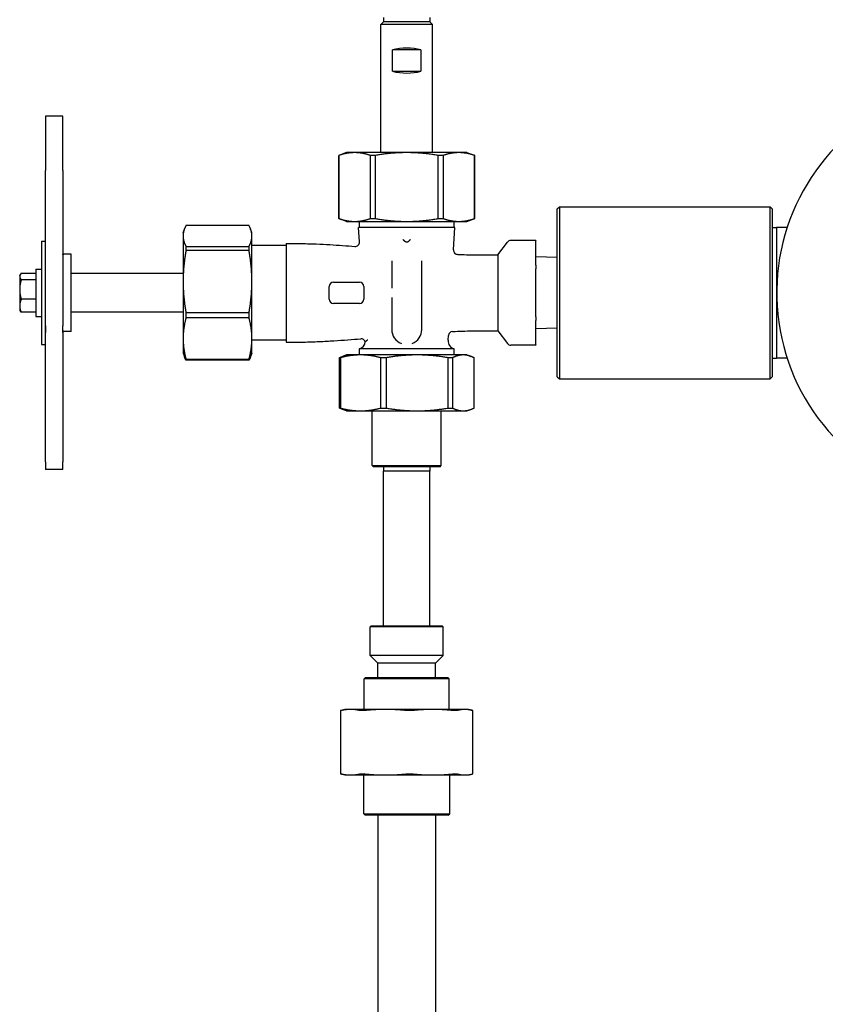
# Model space of a CAD drawing. Header units: inches. Extents: x 18 to 846, y -44 to 561.
# Tile 265 of 642: x 301 to 313, y 209 to 224. Entities that reach past the tile are written whole.
import ezdxf

# ---------------------------------------------------------------- set-up
doc = ezdxf.new("R2010")
doc.units = ezdxf.units.IN
doc.header["$LTSCALE"] = 24
doc.header["$MEASUREMENT"] = 0
doc.layers.add('Visible (ANSI)', color=7, linetype='Continuous', lineweight=30)

msp = doc.modelspace()

# ---------------------------------------------------------------- linework, layer by layer
at = {"layer": 'Visible (ANSI)'}
for p, q in [((306.46676, 223.644), (306.46513, 223.5815)), ((307.13849, 223.644), (307.14013, 223.5815)), ((306.46513, 223.5815), (306.42763, 223.544)), ((307.17763, 223.544), (306.42763, 223.544)), ((306.42763, 221.6815), (306.42763, 223.544)), ((307.14013, 223.5815), (306.46513, 223.5815)), ((307.14013, 223.5815), (307.17763, 223.544)), ((307.17763, 221.6815), (307.17763, 223.544)), ((307.00992, 223.17525), (306.59534, 223.17525)), ((306.59534, 222.86275), (306.59534, 223.17525)), ((307.00992, 223.17525), (307.00992, 222.86275)), ((306.59534, 222.86275), (307.00992, 222.86275)), ((301.55263, 222.20997), (301.55263, 221.42305)), ((301.80263, 222.20997), (301.55263, 222.20997)), ((301.80263, 221.42305), (301.80263, 222.20997)), ((305.92763, 221.6815), (305.81513, 221.64056)), ((305.81598, 221.64056), (305.81513, 221.64056)), ((305.81513, 220.72245), (305.81513, 221.64056)), ((305.81598, 221.64056), (305.81598, 220.72245)), ((306.04485, 221.6815), (305.92763, 221.6815)), ((306.80263, 221.6815), (306.04485, 221.6815)), ((306.34488, 221.64056), (306.27373, 221.64056)), ((306.27373, 220.72245), (306.27373, 221.64056)), ((306.34488, 221.64056), (306.34488, 220.72245)), ((307.5604, 221.6815), (306.80263, 221.6815)), ((307.33153, 221.64056), (307.26037, 221.64056)), ((307.26037, 220.72245), (307.26037, 221.64056)), ((307.33153, 221.64056), (307.33153, 220.72245)), ((307.67763, 221.6815), (307.5604, 221.6815)), ((307.67763, 221.6815), (307.79013, 221.64056)), ((307.79013, 221.64056), (307.78927, 221.64056)), ((307.78927, 220.72245), (307.78927, 221.64056)), ((307.79013, 220.72245), (307.79013, 221.64056)), ((301.55263, 219.16444), (301.55263, 221.42305)), ((301.80263, 221.42305), (301.80263, 219.16444)), ((308.99013, 220.86275), (309.02138, 220.894)), ((309.02138, 220.894), (309.02138, 218.394)), ((309.02138, 220.894), (312.08388, 220.894)), ((312.08388, 218.394), (312.08388, 220.894)), ((312.11513, 220.86275), (312.08388, 220.894)), ((308.99013, 218.42525), (308.99013, 220.86275)), ((312.11513, 220.86275), (312.11513, 218.42525)), ((304.51168, 220.62101), (303.59357, 220.62101)), ((305.92763, 220.6815), (305.81513, 220.72245)), ((305.81513, 220.72245), (305.81598, 220.72245)), ((305.92763, 220.6815), (306.04485, 220.6815)), ((306.04485, 220.6815), (306.80263, 220.6815)), ((306.11513, 220.5925), (306.11513, 220.6815)), ((306.27373, 220.72245), (306.34488, 220.72245)), ((306.80263, 220.6815), (307.5604, 220.6815)), ((307.26037, 220.72245), (307.33153, 220.72245)), ((307.49013, 220.5925), (307.49013, 220.6815)), ((307.5604, 220.6815), (307.67763, 220.6815)), ((307.67763, 220.6815), (307.79013, 220.72245)), ((307.78927, 220.72245), (307.79013, 220.72245)), ((303.55263, 220.519), (303.5715, 220.57085)), ((303.55263, 220.519), (303.55263, 220.47006)), ((303.55263, 220.47006), (303.55263, 219.80714)), ((304.55263, 220.519), (304.53376, 220.57085)), ((304.55263, 220.47006), (304.55263, 220.519)), ((304.55263, 219.80714), (304.55263, 220.47006)), ((307.50263, 220.5925), (306.10263, 220.5925)), ((306.11516, 220.38451), (306.10263, 220.5925)), ((307.48311, 220.2685), (307.50263, 220.5925)), ((312.11513, 220.59237), (312.17763, 220.594)), ((312.17763, 220.594), (312.17763, 218.694)), ((312.33133, 220.594), (312.17763, 220.594)), ((301.49263, 220.394), (301.49263, 218.894)), ((301.49263, 220.394), (301.55263, 220.394)), ((303.59357, 220.3191), (303.59357, 220.25686)), ((303.59357, 220.3191), (304.51168, 220.3191)), ((304.51168, 220.25686), (304.51168, 220.3191)), ((305.05263, 220.3315), (304.55263, 220.3315)), ((305.05263, 220.36255), (305.05263, 218.92545)), ((308.12763, 220.194), (308.2655, 220.38111)), ((308.67763, 220.40654), (308.31581, 220.40654)), ((308.67763, 220.40654), (308.67763, 220.39817)), ((308.67763, 220.04815), (308.67763, 220.39817)), ((301.92763, 220.2065), (301.81825, 220.2065)), ((301.92763, 219.0815), (301.92763, 220.2065)), ((304.51168, 220.25686), (303.59357, 220.25686)), ((308.12763, 220.194), (308.12763, 219.094)), ((306.58388, 220.11034), (306.58388, 219.71326)), ((307.02138, 219.11275), (307.02138, 220.11034)), ((308.99013, 220.15536), (308.67763, 220.169)), ((308.67763, 220.04815), (308.67763, 219.99402)), ((301.17763, 219.894), (301.18574, 219.90805)), ((301.17763, 219.894), (301.17763, 219.8807)), ((301.41263, 219.92715), (301.19996, 219.92715)), ((301.41263, 219.988), (301.41263, 219.3)), ((301.41263, 219.988), (301.49263, 219.988)), ((303.55263, 219.92525), (301.92763, 219.92525)), ((308.67763, 219.29398), (308.67763, 219.99402)), ((301.17763, 219.8807), (301.17763, 219.69268)), ((301.41263, 219.83425), (301.19996, 219.83425)), ((303.55263, 219.80714), (303.55263, 218.98108)), ((304.55263, 218.98108), (304.55263, 219.80714)), ((305.74013, 219.80025), (306.11513, 219.80025)), ((301.17763, 219.69268), (301.17763, 219.45598)), ((305.67763, 219.55025), (305.67763, 219.73775)), ((306.17763, 219.73775), (306.17763, 219.55025)), ((301.41263, 219.5511), (301.19996, 219.5511)), ((306.11513, 219.48775), (305.74013, 219.48775)), ((306.58388, 219.57474), (306.58388, 219.11275)), ((301.17763, 219.45598), (301.17763, 219.394)), ((301.17763, 219.394), (301.18574, 219.37996)), ((301.41263, 219.36085), (301.19996, 219.36085)), ((303.55263, 219.36275), (301.92763, 219.36275)), ((303.59357, 219.35742), (303.59357, 219.27985)), ((303.59357, 219.35742), (304.51168, 219.35742)), ((304.51168, 219.27985), (304.51168, 219.35742)), ((301.41263, 219.3), (301.49263, 219.3)), ((304.51168, 219.27985), (303.59357, 219.27985)), ((308.67763, 219.29398), (308.67763, 219.23986)), ((308.67763, 218.88984), (308.67763, 219.23986)), ((301.55263, 219.16444), (301.55263, 219.06736)), ((301.55263, 219.06736), (301.55263, 219.16444)), ((301.55263, 217.18899), (301.55263, 219.06736)), ((301.80263, 219.06736), (301.80263, 219.16444)), ((301.80263, 219.06736), (301.80263, 217.18899)), ((301.92763, 219.0815), (301.81825, 219.0815)), ((308.12763, 219.094), (308.2655, 218.90689)), ((308.99013, 219.13265), (308.67763, 219.119)), ((301.49263, 218.894), (301.55263, 218.894)), ((303.55263, 218.98108), (303.55263, 218.769)), ((304.55263, 218.769), (304.55263, 218.98108)), ((305.05263, 218.9565), (304.55263, 218.9565)), ((307.40399, 218.9554), (307.40813, 219.02413)), ((308.67763, 218.88984), (308.67763, 218.88146)), ((303.55263, 218.769), (303.5715, 218.71716)), ((304.55263, 218.769), (304.53376, 218.71716)), ((307.49013, 218.829), (306.11513, 218.829)), ((306.11513, 218.74185), (306.11513, 218.829)), ((307.49013, 218.74185), (307.49013, 218.829)), ((308.67763, 218.88146), (308.31581, 218.88146)), ((303.59357, 218.68232), (303.59357, 218.667)), ((303.59357, 218.68232), (304.51168, 218.68232)), ((304.51168, 218.667), (303.59357, 218.667)), ((304.51168, 218.667), (304.51168, 218.68232)), ((305.83774, 218.70091), (305.82361, 218.70091)), ((305.82361, 217.9703), (305.82361, 218.70091)), ((305.83774, 218.70091), (305.83774, 217.9703)), ((305.92763, 218.74185), (305.87088, 218.7212)), ((306.13136, 218.74185), (305.92763, 218.74185)), ((306.95308, 218.74185), (306.13136, 218.74185)), ((306.50215, 218.70091), (306.42499, 218.70091)), ((306.42499, 217.9703), (306.42499, 218.70091)), ((306.50215, 218.70091), (306.50215, 217.9703)), ((307.62434, 218.74185), (306.95308, 218.74185)), ((307.46704, 218.70091), (307.40401, 218.70091)), ((307.40401, 217.9703), (307.40401, 218.70091)), ((307.46704, 218.70091), (307.46704, 217.9703)), ((307.67763, 218.74185), (307.62434, 218.74185)), ((307.67763, 218.74185), (307.73437, 218.7212)), ((307.78164, 217.9703), (307.78164, 218.70091)), ((312.11513, 218.69564), (312.17763, 218.694)), ((312.33133, 218.694), (312.17763, 218.694)), ((308.99013, 218.42525), (309.02138, 218.394)), ((309.02138, 218.394), (312.08388, 218.394)), ((312.11513, 218.42525), (312.08388, 218.394)), ((305.82361, 217.9703), (305.83774, 217.9703)), ((305.92763, 217.92935), (305.87088, 217.95001)), ((305.92763, 217.92935), (306.13136, 217.92935)), ((306.13136, 217.92935), (306.95308, 217.92935)), ((306.30263, 217.13298), (306.30263, 217.92935)), ((306.42499, 217.9703), (306.50215, 217.9703)), ((306.95308, 217.92935), (307.62434, 217.92935)), ((307.30263, 217.13298), (307.30263, 217.92935)), ((307.40401, 217.9703), (307.46704, 217.9703)), ((307.62434, 217.92935), (307.67763, 217.92935)), ((307.67763, 217.92935), (307.73437, 217.95001)), ((301.55263, 217.18899), (301.55263, 217.07804)), ((301.80263, 217.07804), (301.80263, 217.18899)), ((301.80263, 217.07804), (301.55263, 217.07804)), ((306.30263, 217.13298), (307.30263, 217.13298)), ((306.31825, 217.11735), (306.30263, 217.13298)), ((307.287, 217.11735), (306.31825, 217.11735)), ((306.46676, 217.11735), (306.46513, 217.05485)), ((307.14013, 217.05485), (306.46513, 217.05485)), ((306.46513, 214.80485), (306.46513, 217.05485)), ((307.13849, 217.11735), (307.14013, 217.05485)), ((307.14013, 214.80485), (307.14013, 217.05485)), ((307.287, 217.11735), (307.30263, 217.13298)), ((306.287, 214.80485), (306.27138, 214.78923)), ((306.27138, 214.37514), (306.27138, 214.78923)), ((307.33388, 214.78923), (306.27138, 214.78923)), ((306.287, 214.80485), (307.31825, 214.80485)), ((307.31825, 214.80485), (307.33388, 214.78923)), ((307.33388, 214.37514), (307.33388, 214.78923)), ((307.33388, 214.37514), (306.27138, 214.37514)), ((306.38263, 214.26389), (306.27138, 214.37514)), ((307.22263, 214.26389), (307.33388, 214.37514)), ((307.22263, 214.26389), (306.38263, 214.26389)), ((306.38263, 214.05485), (306.38263, 214.26389)), ((307.22263, 214.05485), (307.22263, 214.26389)), ((306.20471, 214.05485), (306.18388, 214.03402)), ((307.42138, 214.03402), (306.18388, 214.03402)), ((306.18388, 213.59085), (306.18388, 214.03402)), ((306.20471, 214.05485), (307.40054, 214.05485)), ((307.40054, 214.05485), (307.42138, 214.03402)), ((307.42138, 213.59085), (307.42138, 214.03402)), ((305.83951, 213.57377), (305.83951, 212.65544)), ((305.90263, 213.59085), (305.84455, 213.57529)), ((305.98629, 213.59085), (305.90263, 213.59085)), ((306.49334, 213.59085), (305.98629, 213.59085)), ((307.18157, 213.59085), (306.49334, 213.59085)), ((307.64782, 213.59085), (307.18157, 213.59085)), ((307.70263, 213.59085), (307.64782, 213.59085)), ((307.70263, 213.59085), (307.7607, 213.57529)), ((307.76574, 212.65544), (307.76574, 213.57377)), ((305.90263, 212.63835), (305.84455, 212.65391)), ((305.90263, 212.63835), (305.98629, 212.63835)), ((305.98629, 212.63835), (306.49334, 212.63835)), ((306.17763, 212.07569), (306.17763, 212.63835)), ((306.49334, 212.63835), (307.18157, 212.63835)), ((307.18157, 212.63835), (307.64782, 212.63835)), ((307.42763, 212.07569), (307.42763, 212.63835)), ((307.64782, 212.63835), (307.70263, 212.63835)), ((307.70263, 212.63835), (307.7607, 212.65391)), ((306.17763, 212.07569), (307.42763, 212.07569)), ((306.19846, 212.05485), (306.17763, 212.07569)), ((307.40679, 212.05485), (306.19846, 212.05485)), ((306.38263, 212.05485), (306.38263, 208.03485)), ((307.22263, 212.05485), (307.22263, 208.03485)), ((307.40679, 212.05485), (307.42763, 212.07569))]:
    msp.add_line(p, q, dxfattribs=at)
for centre, radius, start, end in [((315.24013, 219.644), 3.06, 120.433365, 260.120965), ((306.05277, 220.38075), 0.0625, 265.284971, 3.447874), ((308.31581, 220.34404), 0.0625, 90, 143.615648), ((307.54549, 220.26475), 0.0625, 176.552126, 267.976665), ((305.74013, 219.73775), 0.0625, 90, 180), ((306.11513, 219.73775), 0.0625, 0, 90), ((305.74013, 219.55025), 0.0625, 180, 270), ((306.11513, 219.55025), 0.0625, 270, 0), ((301.81825, 219.09713), 0.01562, 180, 270), ((306.80263, 219.11275), 0.21875, 180, 249.08078), ((306.80263, 219.11275), 0.21875, 290.91922, 0), ((307.47052, 219.02038), 0.0625, 92.382355, 176.552126), ((306.07649, 218.94788), 0.125, 288.005734, 353.455155), ((306.1411, 218.91474), 0.0625, 17.597741, 94.959636), ((307.52877, 218.94788), 0.125, 176.552126, 251.994266), ((308.31581, 218.94396), 0.0625, 216.384352, 270)]:
    msp.add_arc(centre, radius, start, end, dxfattribs=at)
for centre, major_axis in [((306.80263, 223.04581), (-0.375, 0)), ((306.80263, 222.99219), (0.375, 0))]:
    msp.add_ellipse(centre, major_axis=major_axis, ratio=0.41421356, start_param=4.12670344, end_param=5.29807452, dxfattribs=at)
for points, weights in [([(306.04485, 221.6815), (305.93733, 221.6815), (305.81598, 221.64056)], [1, 1.06560189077, 1.06691969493]), ([(306.27373, 221.64056), (306.15238, 221.6815), (306.04485, 221.6815)], [1.06691969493, 1.06560189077, 1]), ([(306.80263, 221.6815), (306.58758, 221.6815), (306.34488, 221.64056)], [1, 1.06560189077, 1.06691969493]), ([(307.26037, 221.64056), (307.01768, 221.6815), (306.80263, 221.6815)], [1.06691969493, 1.06560189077, 1]), ([(307.5604, 221.6815), (307.45287, 221.6815), (307.33153, 221.64056)], [1, 1.06560189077, 1.06691969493]), ([(307.78927, 221.64056), (307.66792, 221.6815), (307.5604, 221.6815)], [1.06691969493, 1.06560189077, 1]), ([(303.59357, 220.62101), (303.55263, 220.54097), (303.55263, 220.47006)], [1.06691969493, 1.06560189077, 1]), ([(304.55263, 220.47006), (304.55263, 220.54097), (304.51168, 220.62101)], [1, 1.06560189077, 1.06691969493]), ([(305.81598, 220.72245), (305.93733, 220.6815), (306.04485, 220.6815)], [1.06691969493, 1.06560189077, 1]), ([(306.04485, 220.6815), (306.15238, 220.6815), (306.27373, 220.72245)], [1, 1.06560189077, 1.06691969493]), ([(306.34488, 220.72245), (306.58758, 220.6815), (306.80263, 220.6815)], [1.06691969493, 1.06560189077, 1]), ([(306.80263, 220.6815), (307.01768, 220.6815), (307.26037, 220.72245)], [1, 1.06560189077, 1.06691969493]), ([(307.33153, 220.72245), (307.45287, 220.6815), (307.5604, 220.6815)], [1.06691969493, 1.06560189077, 1]), ([(307.5604, 220.6815), (307.66792, 220.6815), (307.78927, 220.72245)], [1, 1.06560189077, 1.06691969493]), ([(303.55263, 220.47006), (303.55263, 220.39914), (303.59357, 220.3191)], [1, 1.06560189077, 1.06691969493]), ([(304.51168, 220.3191), (304.55263, 220.39914), (304.55263, 220.47006)], [1.06691969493, 1.06560189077, 1]), ([(306.7504, 220.41792), (306.76403, 220.40077), (306.77763, 220.39257)], [1.00763899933, 1.00839537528, 1.00875771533]), ([(306.77763, 220.39257), (306.80263, 220.3775), (306.82762, 220.39257)], [1, 1.00066060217, 1]), ([(306.82762, 220.39257), (306.84122, 220.40077), (306.85486, 220.41792)], [1.00875771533, 1.00839537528, 1.00763899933]), ([(303.59357, 220.25686), (303.55263, 220.01842), (303.55263, 219.80714)], [1.06691969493, 1.06560189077, 1]), ([(304.55263, 219.80714), (304.55263, 220.01842), (304.51168, 220.25686)], [1, 1.06560189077, 1.06691969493]), ([(301.19996, 219.92715), (301.17763, 219.90226), (301.17763, 219.8807)], [1, 1.0379548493, 1]), ([(301.17763, 219.8807), (301.17763, 219.85915), (301.19996, 219.83425)], [1, 1.0379548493, 1]), ([(301.19996, 219.83425), (301.17763, 219.75838), (301.17763, 219.69268)], [1, 1.0379548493, 1]), ([(303.55263, 219.80714), (303.55263, 219.59586), (303.59357, 219.35742)], [1, 1.06560189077, 1.06691969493]), ([(304.51168, 219.35742), (304.55263, 219.59586), (304.55263, 219.80714)], [1.06691969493, 1.06560189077, 1]), ([(301.17763, 219.69268), (301.17763, 219.62697), (301.19996, 219.5511)], [1, 1.0379548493, 1]), ([(301.19996, 219.5511), (301.17763, 219.50012), (301.17763, 219.45598)], [1, 1.0379548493, 1]), ([(301.17763, 219.45598), (301.17763, 219.41183), (301.19996, 219.36085)], [1, 1.0379548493, 1]), ([(301.19996, 219.36085), (301.19101, 219.37083), (301.18574, 219.37996)], [1, 1.01487525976, 1.01809069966]), ([(303.59357, 219.27985), (303.55263, 219.12145), (303.55263, 218.98108)], [1.06691969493, 1.06560189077, 1]), ([(304.55263, 218.98108), (304.55263, 219.12145), (304.51168, 219.27985)], [1, 1.06560189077, 1.06691969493]), ([(303.55263, 218.98108), (303.55263, 218.84072), (303.59357, 218.68232)], [1, 1.06560189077, 1.06691969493]), ([(304.51168, 218.68232), (304.55263, 218.84072), (304.55263, 218.98108)], [1.06691969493, 1.06560189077, 1]), ([(303.59357, 218.667), (303.58034, 218.69287), (303.5715, 218.71716)], [1.06691969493, 1.06649332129, 1.0593374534]), ([(304.53376, 218.71716), (304.52492, 218.69287), (304.51168, 218.667)], [1.0593374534, 1.06649332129, 1.06691969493]), ([(305.82361, 218.70091), (305.84793, 218.71285), (305.87088, 218.7212)], [1.0788594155, 1.07671691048, 1.06905877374]), ([(306.13136, 218.74185), (305.99342, 218.74185), (305.83774, 218.70091)], [1, 1.07154778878, 1.0788594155]), ([(306.42499, 218.70091), (306.26931, 218.74185), (306.13136, 218.74185)], [1.0788594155, 1.07154778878, 1]), ([(306.95308, 218.74185), (306.74123, 218.74185), (306.50215, 218.70091)], [1, 1.07154778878, 1.0788594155]), ([(307.40401, 218.70091), (307.16492, 218.74185), (306.95308, 218.74185)], [1.0788594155, 1.07154778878, 1]), ([(307.62434, 218.74185), (307.55044, 218.74185), (307.46704, 218.70091)], [1, 1.07154778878, 1.0788594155]), ([(307.78164, 218.70091), (307.69824, 218.74185), (307.62434, 218.74185)], [1.0788594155, 1.07154778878, 1]), ([(305.87088, 217.95001), (305.84793, 217.95836), (305.82361, 217.9703)], [1.06905877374, 1.07671691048, 1.0788594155]), ([(305.83774, 217.9703), (305.99342, 217.92935), (306.13136, 217.92935)], [1.0788594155, 1.07154778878, 1]), ([(306.13136, 217.92935), (306.26931, 217.92935), (306.42499, 217.9703)], [1, 1.07154778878, 1.0788594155]), ([(306.50215, 217.9703), (306.74123, 217.92935), (306.95308, 217.92935)], [1.0788594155, 1.07154778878, 1]), ([(306.95308, 217.92935), (307.16492, 217.92935), (307.40401, 217.9703)], [1, 1.07154778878, 1.0788594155]), ([(307.46704, 217.9703), (307.55044, 217.92935), (307.62434, 217.92935)], [1.0788594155, 1.07154778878, 1]), ([(307.62434, 217.92935), (307.69824, 217.92935), (307.78164, 217.9703)], [1, 1.07154778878, 1.0788594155]), ([(305.98629, 213.59085), (305.92073, 213.59085), (305.85113, 213.57597)], [1, 1.04951712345, 1.06851824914]), ([(306.12146, 213.57597), (306.05185, 213.59085), (305.98629, 213.59085)], [1.06851824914, 1.04951712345, 1]), ([(306.49334, 213.59085), (306.34712, 213.59085), (306.19188, 213.57597)], [1, 1.04951712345, 1.06851824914]), ([(306.79481, 213.57597), (306.63957, 213.59085), (306.49334, 213.59085)], [1.06851824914, 1.04951712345, 1]), ([(307.18157, 213.59085), (307.04034, 213.59085), (306.8904, 213.57597)], [1, 1.04951712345, 1.06851824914]), ([(307.47274, 213.57597), (307.3228, 213.59085), (307.18157, 213.59085)], [1.06851824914, 1.04951712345, 1]), ([(307.64782, 213.59085), (307.59431, 213.59085), (307.5375, 213.57597)], [1, 1.04951712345, 1.06851824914]), ([(307.75813, 213.57597), (307.70132, 213.59085), (307.64782, 213.59085)], [1.06851824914, 1.04951712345, 1]), ([(305.85113, 212.65323), (305.92073, 212.63835), (305.98629, 212.63835)], [1.06851824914, 1.04951712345, 1]), ([(305.98629, 212.63835), (306.05185, 212.63835), (306.12146, 212.65323)], [1, 1.04951712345, 1.06851824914]), ([(306.19188, 212.65323), (306.34712, 212.63835), (306.49334, 212.63835)], [1.06851824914, 1.04951712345, 1]), ([(306.49334, 212.63835), (306.63957, 212.63835), (306.79481, 212.65323)], [1, 1.04951712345, 1.06851824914]), ([(306.8904, 212.65323), (307.04034, 212.63835), (307.18157, 212.63835)], [1.06851824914, 1.04951712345, 1]), ([(307.18157, 212.63835), (307.3228, 212.63835), (307.47274, 212.65323)], [1, 1.04951712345, 1.06851824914]), ([(307.5375, 212.65323), (307.59431, 212.63835), (307.64782, 212.63835)], [1.06851824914, 1.04951712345, 1]), ([(307.64782, 212.63835), (307.70132, 212.63835), (307.75813, 212.65323)], [1, 1.04951712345, 1.06851824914])]:
    msp.add_rational_spline(points, weights, degree=2, dxfattribs=at)
for points, knots in [([(305.05263, 220.36255), (305.13058, 220.36255), (305.20559, 220.36171), (305.35053, 220.35867), (305.42045, 220.35647), (305.55594, 220.35101), (305.62151, 220.34776), (305.74894, 220.34045), (305.81081, 220.33641), (305.93143, 220.32778), (305.99018, 220.3232), (306.04763, 220.31846)], [1, 1, 1, 1, 1.049986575, 1.049986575, 1.099973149, 1.099973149, 1.149959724, 1.149959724, 1.199946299, 1.199946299, 1.249932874, 1.249932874, 1.249932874, 1.249932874]), ([(306.74663, 220.42018), (306.74664, 220.42018), (306.74665, 220.42018), (306.74743, 220.42001), (306.74817, 220.41975), (306.74946, 220.41892), (306.74997, 220.41845), (306.7504, 220.41792)], [-0.0000889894, -0.0000889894, -0.0000889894, -0.0000889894, 0, 0, 0.0059681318, 0.0059681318, 0.0108186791, 0.0108186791, 0.0108186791, 0.0108186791]), ([(306.85486, 220.41792), (306.85488, 220.41795), (306.85491, 220.41798), (306.85537, 220.41854), (306.85588, 220.41899), (306.85713, 220.41976), (306.85783, 220.42001), (306.8586, 220.42018), (306.85861, 220.42018), (306.85863, 220.42018)], [0, 0, 0, 0, 0.0003134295, 0.0003134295, 0.0055212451, 0.0055212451, 0.0114431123, 0.0114431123, 0.0115314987, 0.0115314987, 0.0115314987, 0.0115314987]), ([(301.80263, 220.20305), (301.80283, 220.20314), (301.80302, 220.20322), (301.80386, 220.20358), (301.80455, 220.20385), (301.80623, 220.20431), (301.80696, 220.20442), (301.80809, 220.20463), (301.80854, 220.20471), (301.8102, 220.20504), (301.81101, 220.20525), (301.81279, 220.2057), (301.8132, 220.20581), (301.81414, 220.20602), (301.81454, 220.20611), (301.81535, 220.20625), (301.81565, 220.2063), (301.8163, 220.20639), (301.81666, 220.20643), (301.81736, 220.20648), (301.81771, 220.2065), (301.81813, 220.2065), (301.81819, 220.2065), (301.81825, 220.2065)], [0.0440244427, 0.0440244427, 0.0440244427, 0.0440244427, 0.0464300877, 0.0464300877, 0.0550016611, 0.0550016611, 0.0680712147, 0.0680712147, 0.0808664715, 0.0808664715, 0.1192002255, 0.1192002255, 0.129375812, 0.129375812, 0.1352186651, 0.1352186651, 0.1379650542, 0.1379650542, 0.140756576, 0.140756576, 0.1434045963, 0.1434045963, 0.1438874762, 0.1438874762, 0.1438874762, 0.1438874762]), ([(301.80263, 220.18961), (301.80263, 220.18961), (301.80263, 220.18961), (301.80263, 220.19008), (301.80265, 220.19052), (301.8027, 220.19123), (301.80273, 220.19152), (301.80276, 220.19178), (301.80277, 220.19182), (301.80277, 220.19182), (301.80277, 220.19182), (301.80277, 220.19182)], [0, 0, 0, 0, 0.0000072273, 0.0000072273, 0.0044566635, 0.0044566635, 0.0091101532, 0.0091101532, 0.0128132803, 0.0128132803, 0.0128374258, 0.0128374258, 0.0128374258, 0.0128374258]), ([(307.54329, 220.20228), (307.58662, 220.20075), (307.62932, 220.19948), (307.71324, 220.19739), (307.75445, 220.19658), (307.83506, 220.19533), (307.87446, 220.1949), (307.95107, 220.19431), (307.98828, 220.19416), (308.06006, 220.194), (308.09463, 220.194), (308.12763, 220.194)], [1.752952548, 1.752952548, 1.752952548, 1.752952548, 1.802362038, 1.802362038, 1.851771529, 1.851771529, 1.901181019, 1.901181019, 1.95059051, 1.95059051, 2, 2, 2, 2]), ([(307.46792, 219.08282), (307.51701, 219.08486), (307.56538, 219.08657), (307.66043, 219.08939), (307.7071, 219.09049), (307.79833, 219.09218), (307.8429, 219.09277), (307.92942, 219.09358), (307.97138, 219.09379), (308.05209, 219.094), (308.09084, 219.094), (308.12763, 219.094)], [1.724537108, 1.724537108, 1.724537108, 1.724537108, 1.779629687, 1.779629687, 1.834722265, 1.834722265, 1.889814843, 1.889814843, 1.944907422, 1.944907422, 2, 2, 2, 2]), ([(305.05263, 218.92545), (305.13864, 218.92545), (305.22106, 218.92647), (305.37983, 218.93014), (305.45616, 218.93277), (305.6037, 218.93927), (305.6749, 218.94312), (305.81303, 218.95169), (305.87996, 218.95641), (306.0103, 218.96637), (306.07372, 218.97162), (306.13569, 218.977)], [1, 1, 1, 1, 1.05515271, 1.05515271, 1.110305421, 1.110305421, 1.165458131, 1.165458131, 1.220610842, 1.220610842, 1.275763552, 1.275763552, 1.275763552, 1.275763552]), ([(306.23497, 218.9554), (306.23481, 218.95529), (306.23465, 218.95519), (306.22243, 218.94721), (306.21299, 218.94129), (306.20492, 218.93626), (306.20322, 218.93521), (306.20159, 218.9342), (306.20119, 218.93395), (306.20081, 218.93372), (306.20072, 218.93366), (306.20068, 218.93364), (306.20067, 218.93363), (306.20067, 218.93363)], [-0.003888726, -0.003888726, -0.003888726, -0.003888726, 0, 0, 0.296680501, 0.296680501, 0.412646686, 0.412646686, 0.470524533, 0.470524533, 0.505365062, 0.505365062, 0.515559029, 0.515559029, 0.515559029, 0.515559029]), ([(305.85113, 213.57597), (305.84414, 213.57448), (305.84028, 213.57374), (305.83907, 213.57374), (305.84069, 213.57425), (305.84456, 213.57529)], [0.414702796, 0.414702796, 0.414702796, 0.414702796, 0.535378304, 0.535378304, 0.636105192, 0.636105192, 0.636105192, 0.636105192]), ([(306.19188, 213.57597), (306.17629, 213.57448), (306.16188, 213.57374), (306.13857, 213.57374), (306.12845, 213.57448), (306.12146, 213.57597)], [0.414702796, 0.414702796, 0.414702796, 0.414702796, 0.535378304, 0.535378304, 0.656053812, 0.656053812, 0.656053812, 0.656053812]), ([(306.8904, 213.57597), (306.87534, 213.57448), (306.85882, 213.57374), (306.82718, 213.57374), (306.8104, 213.57448), (306.79481, 213.57597)], [0.414702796, 0.414702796, 0.414702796, 0.414702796, 0.535378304, 0.535378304, 0.656053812, 0.656053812, 0.656053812, 0.656053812]), ([(307.5375, 213.57597), (307.53179, 213.57448), (307.52285, 213.57374), (307.50141, 213.57374), (307.4878, 213.57448), (307.47274, 213.57597)], [0.414702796, 0.414702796, 0.414702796, 0.414702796, 0.535378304, 0.535378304, 0.656053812, 0.656053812, 0.656053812, 0.656053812]), ([(305.84456, 212.65391), (305.84069, 212.65495), (305.83907, 212.65546), (305.84028, 212.65546), (305.84414, 212.65473), (305.85113, 212.65323)], [1.312623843, 1.312623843, 1.312623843, 1.312623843, 1.413350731, 1.413350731, 1.534026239, 1.534026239, 1.534026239, 1.534026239]), ([(306.12146, 212.65323), (306.12845, 212.65473), (306.13857, 212.65546), (306.16188, 212.65546), (306.17629, 212.65473), (306.19188, 212.65323)], [1.292675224, 1.292675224, 1.292675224, 1.292675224, 1.413350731, 1.413350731, 1.534026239, 1.534026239, 1.534026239, 1.534026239]), ([(306.79481, 212.65323), (306.8104, 212.65473), (306.82718, 212.65546), (306.85882, 212.65546), (306.87534, 212.65473), (306.8904, 212.65323)], [1.292675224, 1.292675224, 1.292675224, 1.292675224, 1.413350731, 1.413350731, 1.534026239, 1.534026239, 1.534026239, 1.534026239]), ([(307.47274, 212.65323), (307.4878, 212.65473), (307.50141, 212.65546), (307.52285, 212.65546), (307.53179, 212.65473), (307.5375, 212.65323)], [1.292675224, 1.292675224, 1.292675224, 1.292675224, 1.413350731, 1.413350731, 1.534026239, 1.534026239, 1.534026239, 1.534026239])]:
    msp.add_open_spline(points, degree=3, knots=knots, dxfattribs=at)
for points in [[(301.80263, 220.12926), (301.80263, 220.12928), (301.80263, 220.12929), (301.80263, 220.12929)], [(301.80268, 219.12154), (301.80268, 219.12154), (301.80266, 219.12166), (301.80263, 219.12186)], [(307.76574, 213.57377), (307.76572, 213.57391), (307.76321, 213.57464), (307.75813, 213.57597)], [(307.75813, 212.65323), (307.76321, 212.65456), (307.76572, 212.65529), (307.76574, 212.65544)]]:
    msp.add_open_spline(points, degree=3, dxfattribs=at)

doc.saveas('drawing.dxf')
